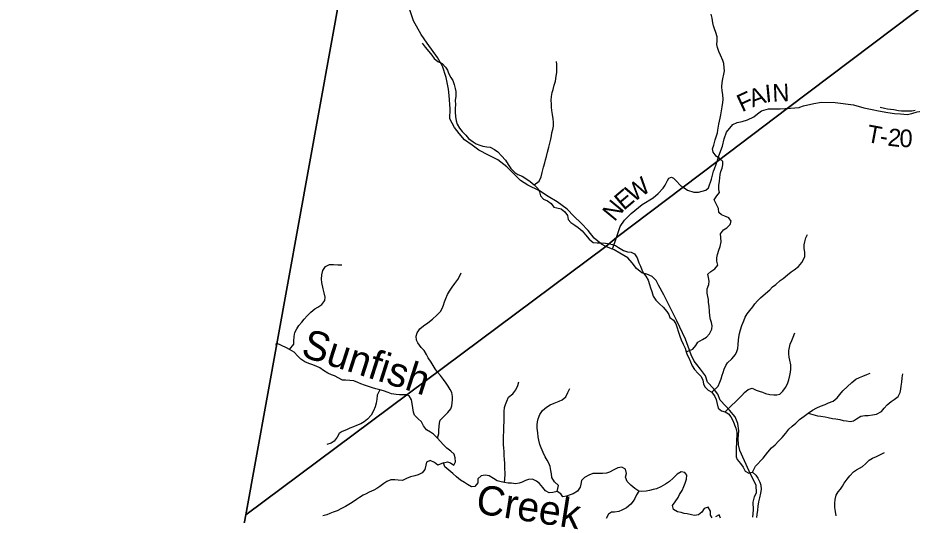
# Model space of a CAD drawing. Extents: x 1578669 to 1989827, y 208020 to 553079.
# Drawn here: x 1716333 to 1731603, y 401974 to 410463 of the extents above; entities that cross this region are included whole.
import ezdxf

# ---------------------------------------------------------------- set-up
doc = ezdxf.new("R2010")
doc.units = 0
for name, color, linetype in [('GM_X_Adjacent_County', 7, 'Continuous'), ('GM_X_County', 7, 'Continuous'), ('GM_X_County_Road', 7, 'Continuous'), ('GM_X_Minor_River', 7, 'Continuous'), ('GM_X_Minor_River_Text', 7, 'Continuous'), ('GM_X_Township', 7, 'Continuous'), ('GM_X_Township_Road', 7, 'Continuous'), ('GM_X_Township_Road_Text', 7, 'Continuous')]:
    doc.layers.add(name, color=color, linetype=linetype)

msp = doc.modelspace()

# ---------------------------------------------------------------- linework, layer by layer
at = {"layer": 'GM_X_Adjacent_County'}
msp.add_lwpolyline([(1723331, 419580), (1722260, 413009), (1721849, 410931), (1720223, 401979), (1719425, 397707), (1718383, 392946), (1718205, 391923), (1717252, 387345), (1717230, 387237), (1716944, 385616), (1715243, 385199)], dxfattribs=at)
at = {"layer": 'GM_X_County'}
msp.add_lwpolyline([(1719425, 397707), (1720223, 401979), (1721849, 410931), (1722260, 413009), (1723331, 419580)], dxfattribs=at)
at = {"layer": 'GM_X_County_Road'}
for points in [[(1726489, 406517), (1726383, 406555), (1726373, 406560), (1726301, 406601), (1726175, 406701), (1726069, 406833), (1725953, 406959), (1725829, 407077), (1725715, 407195), (1725543, 407324), (1725390, 407416), (1725238, 407512), (1725042, 407606), (1724914, 407688), (1724836, 407768), (1724684, 407920), (1724526, 408038), (1724368, 408122), (1724204, 408202), (1724090, 408291), (1723958, 408383), (1723866, 408491), (1723786, 408589), (1723710, 408739), (1723715, 408912), (1723699, 409136), (1723689, 409246), (1723645, 409445), (1723583, 409641), (1723499, 409787), (1723320, 410034), (1723218, 410178), (1723088, 410412), (1723002, 410667)], [(1727024, 406101), (1726989, 406108), (1726899, 406186), (1726821, 406280), (1726749, 406364), (1726613, 406445), (1726517, 406503), (1726489, 406517)], [(1728885, 401938), (1728893, 402065), (1728891, 402195), (1728913, 402285), (1728943, 402361), (1728942, 402482), (1728822, 402724), (1728664, 403079), (1728636, 403173), (1728630, 403283), (1728644, 403411), (1728627, 403536), (1728579, 403654), (1728485, 403768), (1728415, 403838), (1728323, 403936), (1728287, 404041), (1728209, 404135), (1728107, 404243), (1728073, 404353), (1727991, 404465), (1727925, 404545), (1727881, 404603), (1727833, 404708), (1727780, 404850), (1727736, 404980), (1727586, 405291), (1727478, 405505), (1727362, 405734), (1727275, 405902), (1727235, 405978), (1727167, 406046), (1727075, 406090), (1727025, 406101), (1727024, 406101)]]:
    msp.add_lwpolyline(points, dxfattribs=at)
at = {"layer": 'GM_X_Minor_River'}
for points in [[(1727746, 404764), (1727860, 404809), (1727908, 404871), (1727942, 404929), (1728022, 404975), (1728090, 405012), (1728142, 405070), (1728182, 405150), (1728189, 405204), (1728177, 405260), (1728159, 405315), (1728149, 405379), (1728143, 405451), (1728137, 405543), (1728128, 405605), (1728124, 405655), (1728114, 405709), (1728102, 405763), (1728102, 405840), (1728132, 405914), (1728138, 405968), (1728127, 406032), (1728113, 406086), (1728167, 406134), (1728235, 406179), (1728285, 406241), (1728267, 406311), (1728269, 406367), (1728279, 406423), (1728301, 406500), (1728324, 406562), (1728340, 406642), (1728336, 406716), (1728330, 406774), (1728384, 406845), (1728440, 406879), (1728496, 406935), (1728512, 406991), (1728475, 407049), (1728403, 407079), (1728351, 407099), (1728301, 407141), (1728297, 407211), (1728261, 407277), (1728224, 407355), (1728266, 407423), (1728316, 407484), (1728302, 407534), (1728302, 407604), (1728312, 407674), (1728320, 407732), (1728323, 407788), (1728339, 407841), (1728359, 407895), (1728373, 407953), (1728369, 408011), (1728315, 408061), (1728259, 408101), (1728208, 408169), (1728196, 408225), (1728216, 408293), (1728240, 408381), (1728256, 408432), (1728280, 408498), (1728285, 408548), (1728301, 408648), (1728313, 408700), (1728327, 408753), (1728339, 408807), (1728351, 408879), (1728359, 408947), (1728370, 409017), (1728376, 409067), (1728370, 409156), (1728360, 409218), (1728354, 409286), (1728358, 409358), (1728371, 409424), (1728389, 409500), (1728397, 409561), (1728395, 409613), (1728389, 409683), (1728373, 409737), (1728330, 409825), (1728300, 409891), (1728278, 409955), (1728268, 410011), (1728272, 410071), (1728272, 410137), (1728251, 410216), (1728229, 410274), (1728211, 410326), (1728201, 410376), (1728187, 410456), (1728172, 410524)], [(1723237, 410034), (1723289, 409964), (1723348, 409892), (1723400, 409824), (1723440, 409770), (1723506, 409720), (1723577, 409686), (1723637, 409624), (1723671, 409570), (1723687, 409520), (1723727, 409446), (1723758, 409396), (1723784, 409328), (1723800, 409258), (1723810, 409204), (1723810, 409128), (1723803, 409052), (1723805, 408986), (1723803, 408917), (1723803, 408855), (1723807, 408781), (1723817, 408703), (1723832, 408651), (1723874, 408583), (1723918, 408525), (1723982, 408461), (1724029, 408405), (1724107, 408345), (1724159, 408315), (1724219, 408291), (1724271, 408275), (1724339, 408264), (1724400, 408254), (1724472, 408218), (1724530, 408174), (1724594, 408106), (1724659, 408032), (1724705, 407962), (1724753, 407894), (1724817, 407826), (1724871, 407792), (1724942, 407760), (1725008, 407722), (1725080, 407670), (1725150, 407611), (1725217, 407547), (1725241, 407495), (1725257, 407426), (1725311, 407369), (1725379, 407337), (1725440, 407293), (1725486, 407231), (1725538, 407221), (1725608, 407203), (1725672, 407153), (1725719, 407089), (1725729, 407021), (1725773, 406969), (1725845, 406925), (1725901, 406885), (1725968, 406829), (1726024, 406761), (1726088, 406683), (1726159, 406631), (1726223, 406624), (1726295, 406622), (1726367, 406616), (1726435, 406604), (1726485, 406592), (1726537, 406576), (1726587, 406545), (1726674, 406491), (1726742, 406467), (1726808, 406463), (1726862, 406435), (1726906, 406365), (1726937, 406281), (1726963, 406227), (1726987, 406163), (1727019, 406107), (1727055, 406051), (1727098, 405987), (1727120, 405913), (1727138, 405855), (1727158, 405791), (1727181, 405714), (1727229, 405644), (1727291, 405583), (1727353, 405523), (1727412, 405451), (1727448, 405399), (1727464, 405349), (1727528, 405301), (1727570, 405237), (1727591, 405171), (1727609, 405114), (1727639, 405028), (1727661, 404968), (1727693, 404892), (1727726, 404826), (1727746, 404764)], [(1725150, 407611), (1725232, 407677), (1725268, 407751), (1725286, 407825), (1725308, 407912), (1725330, 407988), (1725344, 408038), (1725362, 408098), (1725379, 408170), (1725401, 408257), (1725417, 408327), (1725431, 408395), (1725443, 408449), (1725453, 408499), (1725467, 408558), (1725480, 408616), (1725478, 408684), (1725472, 408742), (1725462, 408814), (1725452, 408882), (1725448, 408940), (1725446, 408996), (1725441, 409051), (1725445, 409123), (1725457, 409191), (1725475, 409243), (1725493, 409313), (1725511, 409382), (1725527, 409466), (1725536, 409528), (1725538, 409612), (1725534, 409666), (1725532, 409716)], [(1731656, 408881), (1731598, 408873), (1731544, 408868), (1731490, 408868), (1731420, 408872), (1731370, 408878), (1731292, 408892), (1731232, 408898), (1731180, 408905), (1731129, 408915), (1731055, 408931)], [(1728182, 404074), (1728294, 404178), (1728320, 404243), (1728340, 404299), (1728360, 404361), (1728374, 404411), (1728392, 404465), (1728420, 404526), (1728453, 404576), (1728525, 404640), (1728585, 404717), (1728609, 404767), (1728629, 404821), (1728635, 404889), (1728639, 404963), (1728645, 405013), (1728657, 405076), (1728674, 405140), (1728696, 405210), (1728728, 405292), (1728754, 405352), (1728786, 405409), (1728832, 405469), (1728882, 405531), (1728920, 405581), (1728962, 405634), (1729016, 405686), (1729100, 405758), (1729172, 405821), (1729220, 405871), (1729274, 405909), (1729350, 405978), (1729402, 406016), (1729476, 406074), (1729538, 406130), (1729590, 406161), (1729664, 406219), (1729719, 406285), (1729749, 406338), (1729773, 406388), (1729769, 406456), (1729761, 406530), (1729759, 406588), (1729773, 406640), (1729791, 406710), (1729814, 406763)], [(1720974, 404802), (1721046, 404890), (1721044, 404942), (1721050, 405023), (1721064, 405089), (1721098, 405155), (1721133, 405211), (1721181, 405266), (1721223, 405320), (1721271, 405378), (1721335, 405440), (1721401, 405497), (1721457, 405527), (1721525, 405569), (1721573, 405636), (1721581, 405696), (1721565, 405770), (1721547, 405838), (1721524, 405948), (1721518, 406000), (1721524, 406078), (1721542, 406149), (1721584, 406219), (1721656, 406253), (1721722, 406255), (1721794, 406248), (1721866, 406246)], [(1723496, 403290), (1723520, 403366), (1723524, 403421), (1723528, 403491), (1723530, 403543), (1723542, 403593), (1723611, 403661), (1723677, 403724), (1723725, 403790), (1723741, 403842), (1723749, 403892), (1723753, 403942), (1723755, 403998), (1723745, 404069), (1723715, 404121), (1723678, 404177), (1723646, 404227), (1723602, 404291), (1723548, 404355), (1723499, 404417), (1723461, 404471), (1723423, 404527), (1723389, 404583), (1723339, 404659), (1723308, 404717), (1723268, 404783), (1723222, 404835), (1723162, 404913), (1723139, 404963), (1723137, 405029), (1723151, 405087), (1723195, 405153), (1723261, 405208), (1723333, 405258), (1723413, 405322), (1723485, 405385), (1723551, 405451), (1723581, 405503), (1723603, 405559), (1723619, 405614), (1723643, 405674), (1723672, 405742), (1723704, 405796), (1723750, 405865), (1723796, 405927), (1723844, 405997), (1723872, 406047), (1723900, 406108)], [(1728413, 403736), (1728693, 404017), (1728741, 404070), (1728805, 404118), (1728871, 404140), (1728939, 404110), (1728994, 404092), (1729050, 404073), (1729102, 404053), (1729176, 404033), (1729242, 404025), (1729294, 404027), (1729346, 404037), (1729398, 404090), (1729440, 404152), (1729474, 404216), (1729496, 404284), (1729516, 404355), (1729526, 404413), (1729532, 404467), (1729531, 404541), (1729517, 404617), (1729503, 404673), (1729497, 404725), (1729499, 404783), (1729507, 404838), (1729523, 404892), (1729548, 404956), (1729572, 405014), (1729602, 405084)], [(1720741, 404876), (1720748, 404912)], [(1724379, 402643), (1724315, 402655), (1724243, 402647), (1724189, 402593), (1724187, 402523), (1724137, 402462), (1724077, 402454), (1724011, 402498), (1723959, 402530), (1723893, 402570), (1723824, 402626), (1723758, 402684), (1723690, 402742), (1723622, 402797), (1723603, 402868), (1723669, 402884), (1723720, 402868), (1723780, 402828), (1723806, 402884), (1723802, 402950), (1723783, 403014), (1723725, 403066), (1723659, 403116), (1723601, 403176), (1723544, 403238), (1723496, 403290), (1723430, 403354), (1723378, 403390), (1723312, 403430), (1723259, 403496), (1723227, 403566), (1723165, 403624), (1723105, 403678), (1723090, 403732), (1723076, 403804), (1723066, 403880), (1723054, 403944), (1723016, 404008), (1722963, 404026), (1722851, 404026), (1722791, 404032), (1722713, 404047), (1722655, 404067), (1722579, 404095), (1722512, 404113), (1722448, 404129), (1722386, 404145), (1722336, 404163), (1722252, 404194), (1722190, 404218), (1722138, 404240), (1722067, 404266), (1722001, 404274), (1721927, 404276), (1721877, 404278), (1721741, 404353), (1721688, 404371), (1721624, 404395), (1721554, 404443), (1721488, 404487), (1721424, 404517), (1721355, 404545), (1721301, 404564), (1721235, 404592), (1721165, 404638), (1721115, 404690), (1721050, 404758), (1720974, 404802), (1720918, 404830), (1720748, 404912)], [(1727746, 404764), (1727764, 404708), (1727788, 404658), (1727816, 404590), (1727847, 404524), (1727889, 404460), (1727951, 404392), (1727999, 404340), (1728027, 404280), (1728042, 404216), (1728066, 404164), (1728120, 404108), (1728182, 404074), (1728237, 404000), (1728259, 403950), (1728271, 403896), (1728293, 403802), (1728347, 403752), (1728413, 403736), (1728470, 403704), (1728510, 403650), (1728548, 403576), (1728572, 403516), (1728592, 403460), (1728611, 403392), (1728611, 403320), (1728607, 403269), (1728605, 403205), (1728601, 403129), (1728599, 403079), (1728600, 403025), (1728596, 402971), (1728614, 402921), (1728674, 402855), (1728716, 402793), (1728751, 402727), (1728813, 402691), (1728877, 402707), (1728937, 402655), (1728969, 402605), (1729001, 402535), (1729018, 402485), (1729024, 402413), (1729012, 402347), (1728996, 402270), (1728980, 402198), (1728970, 402126), (1728965, 402058), (1728953, 401982), (1728947, 401932)], [(1728877, 402707), (1728927, 402811), (1729059, 402944), (1729142, 403049), (1729204, 403123), (1729262, 403173), (1729324, 403234), (1729386, 403298), (1729446, 403374), (1729500, 403440), (1729554, 403491), (1729618, 403543), (1729682, 403605), (1729758, 403662), (1729828, 403712), (1729900, 403764), (1729974, 403805), (1730036, 403833), (1730118, 403865), (1730178, 403890), (1730256, 403918), (1730324, 403978), (1730370, 404036), (1730422, 404093), (1730574, 404237), (1730642, 404296), (1730702, 404326), (1730764, 404346), (1730830, 404373), (1730884, 404395)], [(1729828, 403712), (1729986, 403668), (1730046, 403665), (1730117, 403653), (1730169, 403641), (1730243, 403621), (1730301, 403617), (1730369, 403605), (1730427, 403592), (1730481, 403582), (1730546, 403574), (1730602, 403584), (1730654, 403616), (1730726, 403663), (1730794, 403675), (1730852, 403677), (1730928, 403687), (1730994, 403698), (1731082, 403742), (1731128, 403802), (1731176, 403858), (1731248, 403915), (1731298, 403947), (1731366, 404001), (1731398, 404070), (1731410, 404126), (1731418, 404176), (1731425, 404244), (1731435, 404318), (1731447, 404388)], [(1724640, 402528), (1724652, 402660), (1724651, 402797), (1724649, 402859), (1724643, 402923), (1724637, 402993), (1724637, 403055), (1724631, 403123), (1724628, 403175), (1724624, 403245), (1724628, 403328), (1724630, 403394), (1724632, 403446), (1724634, 403504), (1724635, 403556), (1724637, 403628), (1724637, 403684), (1724639, 403741), (1724645, 403813), (1724657, 403863), (1724681, 403921), (1724713, 403985), (1724783, 404046), (1724836, 404114), (1724868, 404184), (1724888, 404248)], [(1722512, 404113), (1722469, 404019), (1722461, 403951), (1722451, 403888), (1722433, 403824), (1722407, 403754), (1722365, 403682), (1722305, 403611), (1722245, 403565), (1722187, 403533), (1722117, 403505), (1722065, 403480), (1722001, 403456), (1721943, 403432), (1721873, 403404), (1721819, 403367), (1721783, 403303), (1721733, 403237), (1721681, 403203), (1721611, 403180)], [(1725544, 402378), (1725566, 402477), (1725499, 402543), (1725453, 402617), (1725445, 402681), (1725435, 402737), (1725423, 402803), (1725402, 402861), (1725370, 402911), (1725336, 402971), (1725302, 403045), (1725266, 403125), (1725247, 403179), (1725229, 403251), (1725217, 403311), (1725209, 403380), (1725203, 403460), (1725203, 403514), (1725208, 403566), (1725220, 403618), (1725248, 403694), (1725292, 403761), (1725358, 403817), (1725422, 403857), (1725488, 403883), (1725574, 403918), (1725626, 403942), (1725688, 403996), (1725724, 404065), (1725756, 404133)], [(1730307, 401962), (1730295, 402036), (1730283, 402104), (1730283, 402172), (1730290, 402242), (1730304, 402312), (1730340, 402369), (1730378, 402419), (1730412, 402469), (1730444, 402519), (1730492, 402586), (1730540, 402644), (1730600, 402710), (1730652, 402748), (1730704, 402777), (1730754, 402803), (1730808, 402847), (1730872, 402911), (1730926, 402944), (1730996, 402974), (1731062, 403008), (1731134, 403043)], [(1723603, 402868), (1723507, 402829), (1723445, 402873), (1723373, 402907), (1723309, 402877), (1723301, 402827), (1723285, 402752), (1723237, 402694), (1723169, 402660), (1723111, 402646), (1723039, 402627), (1722967, 402601), (1722901, 402565), (1722825, 402571), (1722771, 402578), (1722699, 402574), (1722633, 402548), (1722581, 402516), (1722513, 402461), (1722463, 402429), (1722411, 402401), (1722334, 402363), (1722278, 402338), (1722228, 402312), (1722168, 402274), (1722116, 402238), (1722040, 402187), (1721982, 402155), (1721928, 402121), (1721860, 402085), (1721784, 402048), (1721718, 402022), (1721662, 402002), (1721606, 401980), (1721540, 401959)], [(1728186, 401925), (1728163, 401975), (1728161, 402043), (1728121, 402107), (1728053, 402085), (1728013, 402025), (1727953, 401977), (1727887, 401970), (1727835, 401978), (1727763, 401994), (1727711, 402004), (1727660, 402016), (1727598, 402030), (1727530, 402072), (1727512, 402140), (1727558, 402202), (1727610, 402274), (1727632, 402324), (1727674, 402395), (1727705, 402461), (1727729, 402517), (1727749, 402585), (1727755, 402654), (1727723, 402704), (1727657, 402715), (1727591, 402671), (1727521, 402603), (1727459, 402550), (1727391, 402502), (1727315, 402458), (1727241, 402425), (1727183, 402409), (1727121, 402395), (1727064, 402385), (1726990, 402379), (1726936, 402382), (1726866, 402428), (1726800, 402486), (1726736, 402548), (1726707, 402620), (1726725, 402687), (1726707, 402759), (1726645, 402790), (1726579, 402782), (1726507, 402748), (1726437, 402706), (1726387, 402692), (1726316, 402685), (1726266, 402685), (1726216, 402683), (1726152, 402683), (1726082, 402657), (1726010, 402614), (1725956, 402564), (1725946, 402502), (1725936, 402450), (1725890, 402385), (1725816, 402339), (1725764, 402319), (1725702, 402299), (1725638, 402286), (1725606, 402336), (1725544, 402378), (1725466, 402362), (1725404, 402352), (1725340, 402386), (1725297, 402448), (1725243, 402514), (1725187, 402556), (1725123, 402590), (1725051, 402583), (1724999, 402563), (1724946, 402539), (1724894, 402519), (1724832, 402508), (1724764, 402518), (1724708, 402518), (1724640, 402528), (1724588, 402540), (1724516, 402558), (1724454, 402600), (1724379, 402643)], [(1726936, 402382), (1726898, 402318), (1726868, 402260), (1726841, 402210), (1726799, 402160), (1726725, 402097), (1726649, 402057), (1726593, 402037), (1726522, 402024), (1726472, 402026), (1726416, 401988), (1726378, 401916)], [(1728332, 401920), (1728306, 401978), (1728248, 401943)]]:
    msp.add_lwpolyline(points, dxfattribs=at)
at = {"layer": 'GM_X_Township'}
for points in [[(1719425, 397707), (1720223, 401979), (1726373, 406560), (1726556, 406715), (1727692, 407573), (1728274, 408013), (1729470, 408917), (1732015, 410839), (1734791, 413021), (1735910, 413901), (1737568, 415203), (1739976, 417096), (1745267, 421255)], [(1745267, 421255), (1739976, 417096), (1737568, 415203), (1735910, 413901), (1734791, 413021), (1732015, 410839), (1729470, 408917), (1728274, 408013), (1727692, 407573), (1726556, 406715), (1726373, 406560), (1720223, 401979), (1721849, 410931), (1722260, 413009), (1723331, 419580)]]:
    msp.add_lwpolyline(points, dxfattribs=at)
at = {"layer": 'GM_X_Township_Road'}
for points in [[(1729271, 408908), (1729272, 408908), (1729348, 408912), (1729434, 408914), (1729470, 408917), (1729528, 408920), (1729602, 408928), (1729672, 408932), (1729687, 408938), (1729688, 408938)], [(1729688, 408938), (1729748, 408961), (1729923, 408999), (1730053, 409023), (1730289, 409021), (1730601, 408977), (1730777, 408927), (1730923, 408901), (1731027, 408879), (1731191, 408849), (1731301, 408832), (1731405, 408824), (1731519, 408812), (1731601, 408828), (1731687, 408858), (1731851, 408882), (1732075, 408908), (1732505, 408931), (1732871, 408933), (1733318, 408951), (1733506, 408958), (1734296, 408859), (1734297, 408859)], [(1728229, 407886), (1728259, 407965), (1728274, 408013), (1728305, 408110), (1728365, 408272), (1728393, 408396), (1728434, 408511), (1728542, 408645), (1728618, 408679), (1728646, 408683), (1728700, 408695), (1728792, 408725), (1728898, 408775), (1728964, 408824), (1729034, 408876), (1729150, 408908), (1729271, 408908)], [(1727562, 407694), (1727562, 407694), (1727570, 407686), (1727654, 407598), (1727692, 407573), (1727770, 407522), (1727876, 407486), (1727958, 407488), (1728078, 407520), (1728127, 407564), (1728177, 407709), (1728213, 407845), (1728228, 407885), (1728229, 407886)], [(1726556, 406715), (1726556, 406715), (1726585, 406799), (1726615, 406902), (1726691, 407010), (1726804, 407122), (1726996, 407279), (1727184, 407393), (1727266, 407463), (1727352, 407554), (1727388, 407610), (1727428, 407686), (1727451, 407725), (1727495, 407742), (1727529, 407728), (1727562, 407694)], [(1726489, 406517), (1726556, 406715)]]:
    msp.add_lwpolyline(points, dxfattribs=at)

# ---------------------------------------------------------------- texts
at = {"layer": 'GM_X_Minor_River_Text'}
for s, rotation, p in [('Sunfish', 342.295, (1721148, 404691)), ('Creek', 351.0682, (1724137, 402009))]:
    msp.add_text(s, height=500, rotation=rotation, dxfattribs=at).set_placement(p)
at = {"layer": 'GM_X_Township_Road_Text'}
for s, rotation, p in [('A', 20.2853, (1728877, 408932)), ('I', 5.5117, (1729105, 409019)), ('N', 2.3903, (1729223, 409031)), ('F', 24.6736, (1728699, 408850)), ('T', 349.4429, (1730811, 408348)), ('2', 353.5982, (1731175, 408283)), ('0', 358.2421, (1731384, 408260)), ('-', 350.1278, (1731035, 408306)), ('W', 34.5081, (1726844, 407307)), ('E', 40.3066, (1726679, 407167)), ('N', 50.4691, (1726521, 406973))]:
    msp.add_text(s, height=300, rotation=rotation, dxfattribs=at).set_placement(p)

doc.saveas('drawing.dxf')
